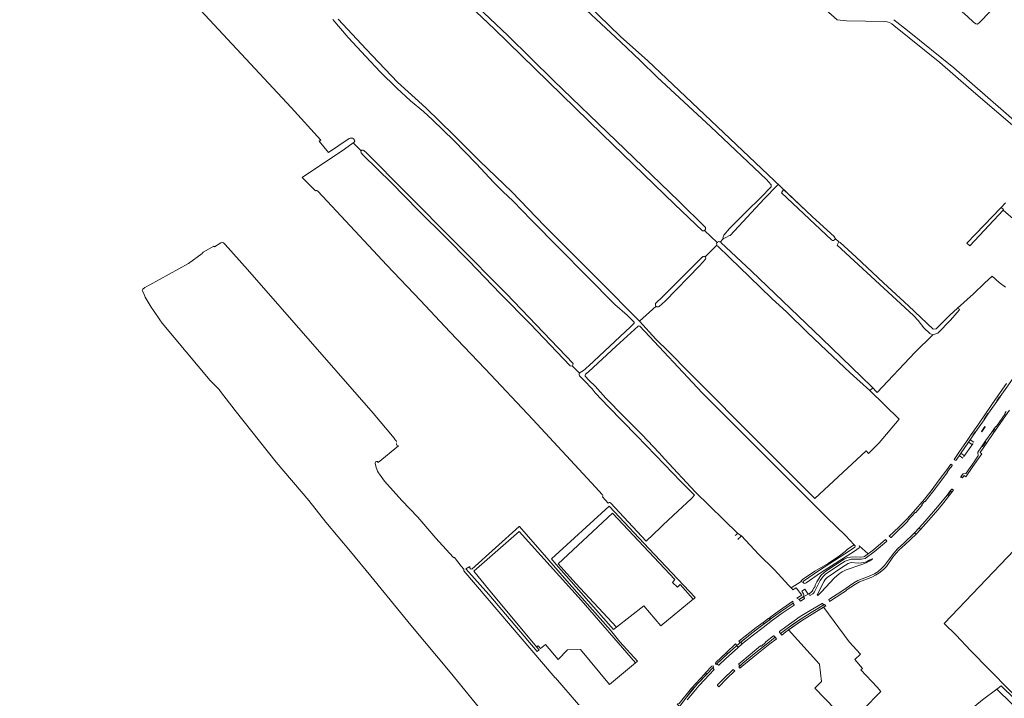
# Model space of a CAD drawing. Header units: metres. Extents: x 209813 to 223847, y 571801 to 587119.
# Tile 418 of 656: x 211605 to 212358, y 579156 to 579676. Entities that reach past the tile are written whole.
import ezdxf

# ---------------------------------------------------------------- set-up
doc = ezdxf.new("R2010")
doc.units = ezdxf.units.M
for name, color, linetype, lineweight in [('B-RO-GK-BESCHOEIING-G', 8, 'GK-BESCHOEIING', 0), ('B-RO-GR-BEPLANTING_CULTUUR_VASTE PLANTENVAK-GV', 8, 'Continuous', 0), ('B-RO-GR-BOS_GEMENGD-GV', 8, 'Continuous', 0), ('B-RO-GR-BOUWLAND-GV', 8, 'Continuous', 0), ('B-RO-GR-GRAS-GV', 8, 'Continuous', 0), ('B-RO-GR-GROENVOORZIENING-GV', 8, 'Continuous', 0), ('B-RO-OG-WATER_GREPPEL-GV', 8, 'Continuous', 0), ('B-RO-OG-WEG-GV', 8, 'Continuous', 0), ('B-RO-VH-VERHARDING_OPEN-GV', 8, 'Continuous', 0), ('B-RO-VH-VERHARDING_PUIN-GV', 8, 'Continuous', 0), ('B-RO-VH-VERHARDING_TEGEL-GV', 8, 'Continuous', 0), ('B-RO-VW-MARKERING-G', 8, 'Continuous', 0)]:
    doc.layers.add(name, color=color, linetype=linetype, lineweight=lineweight)
doc.linetypes.add('GK-BESCHOEIING', pattern='A,30,-5,[1,NLCS.shx,S=1,R=0,X=0,Y=0],-5', length=40)

msp = doc.modelspace()

# ---------------------------------------------------------------- linework, layer by layer
at = {"layer": 'B-RO-GK-BESCHOEIING-G', "flags": 128}
for points in [[(212152.961, 579281.711), (212152.317, 579281.204)], [(212153.786, 579282.361), (212152.961, 579281.711)], [(212154.221, 579282.704), (212153.786, 579282.361)], [(212154.915, 579278.745), (212154.256, 579278.157)], [(212155.557, 579279.317), (212154.915, 579278.745)], [(212156.072, 579279.776), (212155.557, 579279.317)], [(212157.163, 579280.748), (212156.072, 579279.776)]]:
    msp.add_lwpolyline(points, dxfattribs=at)
at = {"layer": 'B-RO-GR-BEPLANTING_CULTUUR_VASTE PLANTENVAK-GV', "flags": 128}
msp.add_lwpolyline([(212257.336, 579262.998), (212257.075, 579263.338), (212254.832, 579262.175), (212252.869, 579261.013), (212250.909, 579260.401), (212248.987, 579260.129), (212246.365, 579260.062), (212241.206, 579260.382), (212238.923, 579259.599), (212234.836, 579257.145), (212222.697, 579248.981), (212221.305, 579247.536), (212220.39, 579246.127), (212215.087, 579235.737), (212215.53, 579235.302), (212218.228, 579237.686), (212225.112, 579245.213), (212228.149, 579248.54), (212231.954, 579251.788), (212234.25, 579253.25), (212237.253, 579254.781), (212249.317, 579258.973), (212252.566, 579260.231), (212254.823, 579261.376)], close=True, dxfattribs=at)
at = {"layer": 'B-RO-GR-BOS_GEMENGD-GV', "flags": 128}
msp.add_lwpolyline([(212357.401, 579530.395), (212357.815, 579530.843), (212356.051, 579532.417), (212329.653, 579504.986), (212331.993, 579503.005)], close=True, dxfattribs=at)
at = {"layer": 'B-RO-GR-BOUWLAND-GV', "flags": 128}
for points in [[(211648.147, 579873.964), (211643.979, 579877.399), (211629.543, 579858.028), (211604.553, 579829.419), (211613.23, 579821.295), (211614.265, 579822.294), (211617.317, 579819.533), (211715.264, 579713.644), (211812.442, 579608.854), (211834.974, 579583.91), (211833.781, 579583.17), (211840.955, 579574.482), (211856.898, 579585.062)], [(212074.759, 579444.869), (212069.608, 579449.853), (212060.062, 579458.093), (211996.226, 579522.811), (211982.299, 579537.077), (211974.351, 579544.591), (211967.373, 579551.61), (211954.243, 579565.744), (211937.001, 579583.616), (211920.692, 579599.55), (211913.741, 579605.928), (211903.772, 579613.922), (211893.307, 579623.648), (211880.451, 579636.256), (211869.582, 579647.864), (211856.131, 579662.6), (211844.177, 579676.269)], [(211860.614, 579582.243), (211859.893, 579581.744), (211866.05, 579575.766)], [(211860.05, 579584.84), (211860.804, 579583.963)], [(211868.102, 579576.022), (211870.044, 579574.247), (211900.162, 579543.858), (211977.299, 579466.228), (212028.232, 579412.896), (212027.827, 579410.93), (212033.071, 579405.541)], [(212038.447, 579409.508), (212040.225, 579411.021), (212072.049, 579440.873), (212074.817, 579443.562)], [(212077.95, 579441.473), (212061.085, 579426.13), (212039.98, 579406.488), (212037.639, 579404.604)], [(212098.277, 579339.93), (212121.874, 579314.349), (212154.221, 579282.704), (212157.163, 579280.748), (212170.253, 579266.896), (212182.481, 579254.937), (212193.108, 579243.069), (212195.09, 579241.104), (212202.745, 579245.823), (212202.745, 579246.458), (212203.817, 579247.489), (212213.183, 579253.76), (212223.462, 579259.673), (212232.194, 579265.666), (212236.48, 579269), (212238.345, 579270.786), (212243.394, 579273.89), (212236.722, 579281.01), (212222.347, 579294.793), (212195.888, 579321.46), (212194.965, 579322.413), (212127.099, 579390.279), (212079.354, 579441.415)], [(212037.576, 579403.269), (212040.592, 579399.822), (212045.114, 579395.432), (212053.212, 579386.374), (212067.03, 579372.218), (212081.074, 579358.218), (212093.867, 579344.744), (212093.972, 579344.626), (212094.062, 579344.491), (212098.277, 579339.93)], [(212543.316, 579094.692), (212385.153, 579250.633), (212374.474, 579261.226), (212366.119, 579270.051), (212312.389, 579213.68), (212321.578, 579204.921), (212332.453, 579193.11), (212377.03, 579147.596)]]:
    msp.add_lwpolyline(points, dxfattribs=at)
at = {"layer": 'B-RO-GR-BOUWLAND-GV'}
for points in [[(211856.898, 579585.062, -0.361758), (211860.05, 579584.84)], [(211860.804, 579583.963, -0.4049788), (211860.614, 579582.243)], [(211866.05, 579575.766, -0.4213062), (211868.102, 579576.022)], [(212074.817, 579443.562, 0.4239545), (212074.759, 579444.869)], [(212079.354, 579441.415, 0.410322), (212077.95, 579441.473)], [(212033.071, 579405.541, -0.1078916), (212033.565, 579405.993)], [(212033.565, 579405.993, 0.0880585), (212038.447, 579409.508)], [(212037.639, 579404.604, 0.4008115), (212037.576, 579403.269)]]:
    msp.add_lwpolyline(points, format="xyb", dxfattribs=at)
at = {"layer": 'B-RO-GR-GRAS-GV', "flags": 128}
for points in [[(212361.92, 579693.641), (212358.198, 579690.529), (212353.903, 579686.312), (212351.839, 579684.963), (212347.937, 579683.011), (212338.765, 579673.543), (212337.516, 579672.821), (212336.424, 579673.105), (212334.811, 579674.321), (212330.128, 579678.62), (212316.163, 579690.814), (212302.812, 579702.505), (212290.776, 579712.26), (212279.025, 579722.296), (212277.914, 579723.301), (212277.666, 579723.875), (212277.917, 579724.375), (212246.953, 579749.354), (212243.366, 579752.402), (212237.025, 579744.944), (212219.617, 579759.56)], [(212127.709, 579514.441), (212127.534, 579514.468), (212127.259, 579514.54), (212106.209, 579534.751), (212050.529, 579588.433), (211968.008, 579668.832), (211901.925, 579731.597)], [(211904.552, 579734.067), (211978.16, 579664.069), (212013.506, 579629.393), (212108.906, 579537.381), (212129.509, 579517.048), (212129.616, 579516.753), (212129.685, 579516.406), (212129.686, 579516.052), (212129.617, 579515.705), (212129.557, 579515.538), (212129.39, 579515.226), (212129.165, 579514.953), (212128.89, 579514.73)], [(212266.64, 579674.807), (212237.626, 579675.22), (212230.487, 579676.103), (212183.341, 579717.721), (212182.381, 579718.403)], [(212061.931, 579712.977), (212041.282, 579691.671), (212038.737, 579689.15), (212039.014, 579687.939), (212064.52, 579663.327), (212085.499, 579644.567), (212211.136, 579525.362), (212228.232, 579509.92)], [(212143.246, 579508.57), (212142.948, 579508.967), (212143.113, 579509.628), (212143.279, 579510.654), (212143.572, 579511.224), (212147.948, 579516.204), (212161.015, 579529.324), (212172.018, 579540.003), (212179.785, 579548.156), (212179.878, 579549.699), (212176.396, 579553.712), (212133.685, 579593.986), (212092.458, 579632.211), (212079.529, 579644.892), (212064.557, 579659.096), (212038.422, 579683.51), (212033.835, 579688.108), (212033.669, 579688.67), (212034.761, 579690.224)], [(211848.26, 579676.687), (211869.92, 579653.653), (211893.662, 579628.354), (211915.507, 579608.673), (211936.976, 579587.693), (211956.777, 579567.864), (211981.299, 579544.199), (212006.355, 579518.337), (212048.104, 579476.295), (212079.126, 579445.257)], [(212273.706, 579676.166), (212284.163, 579667.945), (212319.742, 579639.335), (212383.658, 579583.287)], [(212389.442, 579574.076), (212332.946, 579622.356), (212308.959, 579643.406), (212273.854, 579671.711)], [(211866.05, 579575.766), (211859.893, 579581.744), (211853.088, 579577.038), (211820.734, 579555.176), (211831.045, 579544.988)], [(211889.073, 579551.323), (211867.552, 579572.461), (211865.95, 579574.166)], [(212033.071, 579405.541), (212027.827, 579410.93), (212026.094, 579410.95), (211995.613, 579442.91), (211972.613, 579466.324), (211948.48, 579491.603), (211930.858, 579509.402), (211909.877, 579529.911), (211889.073, 579551.323)], [(212185.1, 579550.065), (212184.389, 579549.093), (212174.514, 579538.949), (212148.577, 579511.001), (212147.479, 579510.621), (212145.561, 579509.562), (212143.576, 579508.636), (212143.246, 579508.57), (212142.872, 579507.993), (212140.962, 579505.906)], [(211832.73, 579544.892), (211847.11, 579529.461), (211885.748, 579488.176), (211911.271, 579461.061), (211933.846, 579437.019), (211960.964, 579408.832), (211997.268, 579369.971), (212045.43, 579318.08), (212050.533, 579312.654)], [(212226.029, 579507.538), (212187.668, 579543.649), (212189.328, 579546.054)], [(212366.861, 579522.135), (212357.401, 579530.395), (212331.993, 579503.005), (212329.653, 579504.986), (212356.051, 579532.417), (212359.218, 579535.901)], [(212138.62, 579505.65), (212128.89, 579514.73), (212128.738, 579514.639), (212128.41, 579514.505), (212128.063, 579514.439), (212127.709, 579514.441)], [(211758.631, 579505.247), (211753.695, 579502.161), (211753.268, 579502.741), (211744.905, 579498.064), (211744.756, 579497.961)], [(211892.122, 579354.321), (211891.186, 579355.673), (211875.071, 579374.69), (211778.878, 579484.835), (211761.956, 579503.95), (211760.483, 579505.175)], [(212091.805, 579456.669), (212079.126, 579445.257), (212091.665, 579431.552), (212101.32, 579422.073), (212117.081, 579406.012), (212172.759, 579350.011), (212209.714, 579312.919), (212213.274, 579309.401), (212252.575, 579345.857), (212254.457, 579343.828), (212262.588, 579352.055), (212277.829, 579370.218), (212255.346, 579392.053), (212240.457, 579405.692), (212222.35, 579422.603), (212207.592, 579436.647), (212191.761, 579452.073), (212180.363, 579462.668), (212163.244, 579479.122), (212148.134, 579493.751), (212138.644, 579503.075)], [(212138.362, 579503.44), (212129.328, 579494.65)], [(212141.32, 579505.594), (212164.798, 579483.527), (212218.77, 579431.924), (212256.84, 579394.994), (212261.024, 579390.616), (212289.87, 579421.334), (212303.727, 579434.854), (212301.324, 579435.765), (212296.796, 579440.278), (212292.354, 579445.763), (212288.77, 579449.504), (212230.405, 579503.453), (212231.58, 579505.965), (212228.823, 579508.581)], [(212231.58, 579505.965), (212232.79, 579505.542), (212244.987, 579494.224), (212265.918, 579474.562), (212284.876, 579456.914), (212303.954, 579439.024), (212306.166, 579439.312), (212316.682, 579449.839), (212322.406, 579455.13), (212334.801, 579466.128), (212343.201, 579474.396), (212349.141, 579479.815), (212354.327, 579474.788), (212359.301, 579471.348)], [(211744.232, 579497.2), (211733.753, 579489.516), (211704.111, 579473.018), (211700.261, 579470.944), (211698.763, 579469.725), (211698.432, 579468.865), (211699.623, 579466.484), (211700.492, 579463.551)], [(212129.477, 579492.81), (212125.114, 579487.648), (212098.806, 579460.57), (212094.234, 579456.471)], [(212103.991, 579471.207), (212127.413, 579494.453)], [(211713.602, 579443.76), (211750.437, 579399.945), (211752.853, 579397.223), (211757.388, 579392.959), (211758.289, 579391.409), (211769.461, 579376.854), (211800.986, 579337.316), (211825.807, 579307.892), (211839.038, 579291.387), (211857.768, 579268.86), (211873.391, 579250.033), (211903.923, 579212.551), (211934.193, 579176.442), (211970.026, 579132.219)], [(212056.733, 579306.06), (212084.223, 579276.755), (212095.125, 579287.3), (212097.268, 579289.244), (212108.46, 579299.762), (212118.779, 579309.406), (212121.212, 579311.998), (212110.707, 579322.561), (212091.647, 579342.274), (212076.778, 579357.701), (212055.214, 579379.708), (212045.206, 579390.415), (212042.748, 579393.452), (212036.317, 579400.055), (212033.214, 579403.527)], [(211879.074, 579337.006), (211894.44, 579349.735)], [(211877.546, 579333.263), (211876.643, 579336.585)], [(211936.74, 579264.394), (211933.497, 579267.507), (211923.215, 579279.19), (211909.414, 579295.189), (211897.211, 579307.994), (211883.884, 579322.856), (211880.074, 579328.021)], [(212050.619, 579310.787), (212055.003, 579305.971)], [(212034.379, 579231.539), (212076.064, 579183.514), (212077.573, 579184.765), (212064.117, 579199.82), (212056.786, 579208.653), (212025.105, 579244.408), (211987.068, 579288.041), (211986.824, 579288.119), (211950.735, 579255.266), (211949.674, 579255.531), (211949.093, 579256.377), (211949.162, 579257.401), (211946.041, 579255.602), (211963.606, 579235.941), (212000.678, 579192.281), (212002.136, 579193.631), (212000.315, 579195.803)], [(212034.379, 579231.539), (211986.88, 579284.311), (211952.153, 579253.692), (211963.521, 579239.97), (212000.315, 579195.803), (212001.408, 579196.72), (212003.229, 579194.548), (212007.001, 579197.711), (212016.739, 579186.187), (212024.048, 579193.517), (212033.942, 579193.929), (212056.208, 579167.053), (212076.064, 579183.514)], [(212244.066, 579273.173), (212243.394, 579273.89), (212238.345, 579270.786), (212236.48, 579269), (212232.194, 579265.666), (212223.462, 579259.673), (212213.183, 579253.76), (212203.817, 579247.489), (212202.745, 579246.458), (212202.745, 579245.823), (212204.234, 579245.101)], [(212204.234, 579245.101), (212204.267, 579245.683), (212204.662, 579246.174), (212216.956, 579254.532), (212239.85, 579269.388), (212243.849, 579272.074)], [(212032.953, 579151.586), (212032.243, 579151.777), (212014.761, 579172.058), (212014.543, 579172.114), (211944.63, 579254.118), (211944.508, 579254.431), (211944.485, 579254.838), (211944.534, 579255.037), (211944.677, 579255.309), (211942.505, 579257.687), (211937.358, 579264.259)], [(212265.99, 579130.343), (212250.303, 579147.804), (212263.903, 579161.579), (212261.042, 579164.875), (212248.613, 579178.349), (212249.709, 579179.36), (212243.954, 579186.119), (212248.166, 579190.371), (212239.689, 579199.595), (212220.135, 579225.953), (212219.989, 579226.183), (212211.238, 579220.913), (212203.133, 579215.89), (212193.068, 579208.766), (212216.742, 579182.563), (212218.334, 579169.255), (212214.214, 579165.115), (212213.255, 579164.313), (212244.371, 579131.928), (212248.974, 579125.631), (212248.868, 579119.386), (212248.44, 579116.007), (212249.027, 579114.359), (212273.25, 579089.637)], [(212647.686, 578865.584), (212646.716, 578866.959), (212618.624, 578897.624), (212507.329, 579009.562), (212443.015, 579072.659), (212398.394, 579118.712), (212352.693, 579163.562), (212341.53, 579155.283), (212318.119, 579135.833), (212326.184, 579127.938), (212326.258, 579127.152), (212325.942, 579126.428), (212315.043, 579116.151), (212306.355, 579107.687)]]:
    msp.add_lwpolyline(points, dxfattribs=at)
at = {"layer": 'B-RO-GR-GRAS-GV'}
for points in [[(212273.854, 579671.711, 0.2040612), (212266.64, 579674.807)], [(211865.95, 579574.166, -0.3025684), (211866.05, 579575.766)], [(211831.045, 579544.988, -0.4463641), (211832.73, 579544.892)], [(211760.483, 579505.175, 0.3035012), (211758.631, 579505.247)], [(211744.756, 579497.961, -0.1333998), (211744.232, 579497.2)], [(212091.809, 579459.388, 0.0236205), (212103.991, 579471.207)], [(211700.492, 579463.551, 0.0132254), (211713.602, 579443.76)], [(212033.214, 579403.527, -0.3589404), (212033.071, 579405.541)], [(211892.928, 579352.611, 0.1547941), (211892.122, 579354.321)], [(211894.44, 579349.735, -0.3770997), (211892.91, 579351.673)], [(211876.643, 579336.585, -0.9204473), (211879.074, 579337.006)], [(211880.074, 579328.021, -0.0922257), (211877.546, 579333.263)], [(212055.003, 579305.971, -0.4146056), (212056.733, 579306.06)], [(212243.849, 579272.074, 0.3424471), (212244.066, 579273.173)], [(211937.358, 579264.259, -0.1689155), (211936.74, 579264.394)]]:
    msp.add_lwpolyline(points, format="xyb", dxfattribs=at)
at = {"layer": 'B-RO-GR-GRAS-GV', "flags": 128}
msp.add_lwpolyline([(212061.386, 579210.882), (212082.476, 579227.221), (212095.31, 579211.998), (212120.208, 579232.3), (212110.302, 579243.528), (212108.081, 579241.514), (212104.226, 579245.174), (212106.025, 579247.414), (212058.423, 579298.32), (212016.776, 579259.432), (212030.234, 579244.425)], close=True, dxfattribs=at)
at = {"layer": 'B-RO-GR-GRAS-GV'}
for centre, radius, start, end in [((212139.944, 579504.374), 1.839, 56.40419, 211.994384), ((212128.463, 579493.654), 1.319, 320.218638, 155.662016), ((212093.14, 579458.027), 1.904, 134.349956, 303.667631), ((212049.712, 579311.681), 1.273, 315.429361, 52.529612)]:
    msp.add_arc(centre, radius, start, end, dxfattribs=at)
at = {"layer": 'B-RO-GR-GROENVOORZIENING-GV', "flags": 128}
msp.add_lwpolyline([(212061.386, 579210.882), (212030.234, 579244.425), (212016.776, 579259.432), (212058.423, 579298.32), (212106.025, 579247.414), (212104.226, 579245.174), (212108.081, 579241.514), (212110.302, 579243.528), (212120.208, 579232.3), (212120.757, 579232.747), (212121.681, 579233.688), (212086.141, 579271.253), (212059.86, 579299.219), (212055.786, 579303.509), (212011.638, 579263.309), (212015.27, 579258.924), (212059.053, 579209.075)], close=True, dxfattribs=at)
at = {"layer": 'B-RO-OG-WATER_GREPPEL-GV', "flags": 128}
for points in [[(212228.232, 579509.92), (212211.136, 579525.362), (212189.328, 579546.054), (212187.668, 579543.649), (212226.029, 579507.538)], [(212138.644, 579503.075), (212148.134, 579493.751), (212163.244, 579479.122), (212180.363, 579462.668), (212191.761, 579452.073), (212207.592, 579436.647), (212222.35, 579422.603), (212240.457, 579405.692), (212255.346, 579392.053), (212257.078, 579393.721)], [(212257.078, 579393.721), (212257.588, 579394.211), (212256.84, 579394.994), (212218.77, 579431.924), (212164.798, 579483.527), (212141.32, 579505.594)]]:
    msp.add_lwpolyline(points, dxfattribs=at)
at = {"layer": 'B-RO-OG-WATER_GREPPEL-GV'}
msp.add_lwpolyline([(212226.029, 579507.538, 1.0785731), (212228.189, 579509.954)], format="xyb", dxfattribs=at)
at = {"layer": 'B-RO-OG-WATER_GREPPEL-GV', "flags": 128}
msp.add_lwpolyline([(212284.876, 579456.914), (212265.918, 579474.562), (212244.987, 579494.224), (212232.79, 579505.542), (212231.58, 579505.965), (212230.405, 579503.453), (212288.77, 579449.504), (212292.354, 579445.763), (212296.796, 579440.278), (212301.329, 579435.761), (212303.727, 579434.854), (212307.391, 579436.133), (212317.23, 579446.096), (212323.904, 579453.692), (212324.135, 579454.512), (212322.406, 579455.13), (212316.682, 579449.839), (212306.166, 579439.312), (212303.954, 579439.024)], close=True, dxfattribs=at)
at = {"layer": 'B-RO-OG-WEG-GV', "flags": 128}
for points in [[(212250.62, 579264.896), (212251.226, 579265.056), (212254.119, 579267.153), (212247.223, 579273.242), (212247.501, 579272.538), (212247.256, 579271.687), (212243.581, 579269.252), (212217.723, 579252.593), (212206.534, 579244.941), (212205.554, 579244.383), (212204.783, 579244.551), (212204.309, 579245.15), (212202.745, 579245.823), (212195.09, 579241.104), (212195.606, 579240.593), (212196.516, 579239.5), (212198.933, 579241.091), (212203.33, 579235.529), (212199.598, 579233.032), (212201.249, 579232.214), (212204.712, 579234.384), (212204.9, 579234.789), (212204.946, 579235.257), (212204.859, 579235.842), (212204.558, 579236.56), (212203.241, 579238.484), (212205.613, 579240.129), (212208.257, 579236.298), (212209.875, 579237.241), (212211.2, 579238.434), (212211.722, 579239.261), (212212.574, 579241.082), (212212.904, 579240.923), (212213.542, 579242.292), (212213.19, 579242.491), (212214.872, 579245.68), (212217.988, 579250.444), (212220.663, 579252.984), (212230.759, 579259.79), (212235.849, 579263.036), (212238.37, 579264.183), (212240.468, 579264.587), (212244.439, 579264.749), (212248.465, 579264.618)], [(212179.768, 579217.455), (212187.055, 579222.768), (212196.691, 579229.392), (212196.552, 579230.231), (212196.341, 579230.788), (212186.264, 579223.689), (212178.867, 579218.423)], [(212186.987, 579206.123), (212188.019, 579204.898), (212191.018, 579207.246), (212203.133, 579215.89), (212211.238, 579220.913), (212221.73, 579227.231), (212220.748, 579228.291), (212210.59, 579222.19), (212202.896, 579217.419), (212192.087, 579209.857)], [(212174.515, 579213.513), (212179.045, 579216.912), (212178.128, 579217.897), (212173.663, 579214.481)], [(212183.689, 579201.696), (212183.929, 579201.879), (212182.923, 579203.175), (212177.252, 579198.734), (212168.114, 579191.523), (212158.241, 579183.23), (212155.187, 579180.481), (212155.824, 579179.477), (212158.839, 579182.088), (212169.877, 579191.116), (212178.717, 579198.104)], [(212138.335, 579182.947), (212146.482, 579190.454), (212145.622, 579191.43), (212137.375, 579183.933), (212137.161, 579183.027), (212137.775, 579182.374)], [(212130.52, 579174.922), (212135.795, 579180.349), (212135.392, 579181.362), (212134.514, 579180.952), (212129.623, 579175.847)], [(212107.846, 579152.188), (212109.026, 579150.863), (212110.002, 579150.523), (212114.22, 579156.382), (212123.276, 579167.331), (212129.621, 579173.98), (212128.718, 579174.942), (212118.921, 579164.138), (212109.369, 579152.509), (212109.005, 579152.164), (212108.4, 579152.079)]]:
    msp.add_lwpolyline(points, close=True, dxfattribs=at)
for points in [[(212173.663, 579214.481), (212168.346, 579210.744), (212155.197, 579200.322), (212156.215, 579199.123), (212165.178, 579206.304), (212174.515, 579213.513)], [(212146.482, 579190.454), (212153.38, 579196.706), (212153.591, 579196.885), (212152.535, 579198.097), (212145.622, 579191.43)]]:
    msp.add_lwpolyline(points, dxfattribs=at)
at = {"layer": 'B-RO-VH-VERHARDING_OPEN-GV', "flags": 128}
msp.add_lwpolyline([(212475.183, 579045.599), (212457.353, 579063.328), (212376.661, 579145.76), (212355.951, 579165.978), (212352.693, 579163.562), (212398.394, 579118.712), (212443.015, 579072.659), (212507.329, 579009.562), (212618.624, 578897.624), (212646.716, 578866.959), (212648.309, 578864.7), (212736.23, 578775.493), (212805.065, 578709.231), (212808.339, 578706.361), (212876.665, 578638.419), (212878.535, 578635.986), (212946.359, 578569.357), (212948.692, 578566.166), (212974.224, 578540.898), (213017.616, 578498.432), (213018.333, 578497.053), (213123.974, 578390.908), (213120.77, 578388.416)], dxfattribs=at)
at = {"layer": 'B-RO-VH-VERHARDING_PUIN-GV', "flags": 128}
msp.add_lwpolyline([(212204.648, 579234.283), (212208.257, 579236.298), (212205.613, 579240.129), (212203.241, 579238.484), (212204.558, 579236.56), (212204.859, 579235.842), (212204.946, 579235.257), (212204.9, 579234.789)], close=True, dxfattribs=at)
at = {"layer": 'B-RO-VH-VERHARDING_TEGEL-GV', "flags": 128}
for points in [[(212355.175, 579387.502), (212361.523, 579396.521), (212366.06, 579403.143), (212366.892, 579404.98), (212369.791, 579409.017), (212369.868, 579409.19), (212369.879, 579409.379)], [(212360.029, 579397.411), (212351.712, 579385.414), (212344.518, 579375.126), (212338.072, 579365.75), (212332.892, 579358.365), (212329.517, 579353.232), (212323.558, 579344.635), (212319.85, 579339.321), (212320.845, 579338.726), (212321.108, 579338.695), (212321.264, 579338.73), (212321.406, 579338.803), (212324.711, 579343.569), (212330.956, 579352.522), (212334.333, 579357.44)], [(212346.358, 579374.697), (212352.626, 579383.78)], [(212340.991, 579349.129), (212338.134, 579344.896), (212338.057, 579344.709), (212338.013, 579344.511), (212338.011, 579344.208), (212338.331, 579342.556), (212338.332, 579342.26), (212338.26, 579341.973), (212338.174, 579341.795), (212335.245, 579337.559), (212329.233, 579328.965), (212328.93, 579328.718), (212328.697, 579328.6), (212326.826, 579328.234), (212326.572, 579328.109), (212326.424, 579327.992), (212326.296, 579327.853), (212325.056, 579326.095), (212325.068, 579325.812), (212325.208, 579325.612), (212325.505, 579325.995), (212326.396, 579325.327), (212327.519, 579326.971), (212328.806, 579326.07), (212334.229, 579333.931), (212341.051, 579343.711), (212339.753, 579344.568), (212344.904, 579351.995), (212350.407, 579360.069), (212362.371, 579377.075)], [(212359.752, 579376.169), (212358.617, 579374.482), (212358.945, 579374.253), (212352.083, 579364.406), (212351.755, 579364.635), (212350.893, 579363.426)], [(212336.616, 579360.701), (212342.889, 579369.778)], [(212348.974, 579360.455), (212348.712, 579360.276), (212344.026, 579353.511), (212343.962, 579353.226)], [(212348.974, 579360.455), (212349.292, 579360.445), (212350.97, 579362.86), (212350.875, 579362.982), (212350.828, 579363.129), (212350.834, 579363.283), (212350.893, 579363.426), (212348.712, 579360.276)], [(212344.026, 579353.511), (212340.991, 579349.129), (212341.117, 579349.248), (212341.277, 579349.316), (212341.45, 579349.326), (212341.616, 579349.277), (212344.096, 579352.922), (212344.003, 579353.062), (212343.962, 579353.226)], [(212334.431, 579351.25), (212334.185, 579351.421), (212327.36, 579341.551), (212327.606, 579341.38)], [(212293.294, 579286.901), (212293.348, 579286.652), (212294.197, 579285.782), (212300.4, 579292.524), (212307.624, 579300.984), (212311.928, 579306.278), (212318.254, 579314.351)], [(212315.003, 579312.021), (212317.23, 579315.156), (212317.187, 579315.396), (212317.226, 579315.555), (212314.501, 579311.952)], [(212317.295, 579315.052), (212318.254, 579314.351), (212319.472, 579315.902), (212318.465, 579316.632), (212318.19, 579316.695), (212317.226, 579315.555)], [(212314.501, 579311.952), (212307.232, 579302.97), (212297.837, 579291.996), (212293.4, 579287.177)], [(212293.294, 579286.901), (212293.4, 579287.177), (212289.406, 579283.03), (212289.668, 579283.078), (212289.918, 579282.988), (212290.794, 579282.227), (212294.197, 579285.782)], [(212289.294, 579282.957), (212281.362, 579275.256), (212276.62, 579270.906), (212273.709, 579267.641), (212269.748, 579262.275), (212266.56, 579258.037), (212264.607, 579256.032), (212261.437, 579253.38), (212259.017, 579251.797), (212256.236, 579250.447), (212246.269, 579246.557), (212243.051, 579244.753), (212233.864, 579238.544), (212224.129, 579232.235), (212224.063, 579232.059), (212224.524, 579230.67), (212234.73, 579237.1), (212237.511, 579238.989), (212237.366, 579239.179), (212244.349, 579243.879), (212247.357, 579245.563), (212256.826, 579249.314), (212259.737, 579250.63), (212262.389, 579252.349), (212265.82, 579255.189), (212268.048, 579257.464), (212273.008, 579264.425), (212275.5, 579267.566), (212277.796, 579270.104), (212282.433, 579274.267), (212290.794, 579282.227)], [(212157.87, 579198.362), (212158.015, 579198.443), (212166.366, 579205.093), (212173.734, 579210.787), (212180.98, 579216.266), (212188.398, 579221.599), (212197.409, 579227.889), (212197.426, 579228.156), (212196.691, 579229.392), (212187.055, 579222.768), (212179.768, 579217.455), (212172.74, 579212.181), (212165.178, 579206.304), (212156.58, 579199.434)], [(212154.299, 579195.752), (212153.38, 579196.706), (212143.61, 579187.922), (212138.335, 579182.947), (212139.445, 579181.85), (212139.737, 579181.868), (212144.774, 579186.687), (212154.255, 579195.173)], [(212157.87, 579198.362), (212157.582, 579198.353), (212157.37, 579198.481), (212156.58, 579199.434), (212153.38, 579196.706)], [(212154.299, 579195.752), (212154.362, 579195.48), (212154.255, 579195.173), (212158.015, 579198.443)], [(212115.613, 579155.354), (212124.608, 579166.304), (212132.591, 579174.676), (212136.085, 579178.27), (212136.127, 579178.586), (212136.016, 579178.837), (212135.136, 579179.676), (212130.52, 579174.922)], [(212129.621, 579173.98), (212119.973, 579163.621), (212114.22, 579156.382)]]:
    msp.add_lwpolyline(points, dxfattribs=at)
for points in [[(212352.626, 579383.78), (212355.056, 579387.406), (212354.911, 579387.355), (212354.613, 579387.408), (212352.589, 579384.255), (212352.655, 579384.088)], [(212342.889, 579369.778), (212346.358, 579374.697), (212346.223, 579374.623), (212345.957, 579374.616), (212345.818, 579374.683), (212342.897, 579370.295), (212342.951, 579369.962)], [(212334.333, 579357.44), (212336.616, 579360.701), (212336.489, 579360.594), (212336.333, 579360.538), (212336.049, 579360.582), (212334.341, 579357.864), (212334.394, 579357.6)], [(212343.73, 579364.352), (212343.488, 579364.529), (212340.886, 579360.738), (212341.133, 579360.569)], [(212284.387, 579292.073), (212284.498, 579292.357), (212284.48, 579292.533), (212284.405, 579292.692), (212290.088, 579298.761), (212290.254, 579298.701), (212290.431, 579298.703), (212290.699, 579298.849), (212295.301, 579304.103), (212295.407, 579304.292), (212295.331, 579304.632), (212295.215, 579304.753), (212297.175, 579307.164), (212297.563, 579307.054), (212297.719, 579307.074), (212297.867, 579307.225), (212303.445, 579314.272), (212309.837, 579322.664), (212314.876, 579329.581), (212314.94, 579329.726), (212314.949, 579329.885), (212314.902, 579330.036), (212314.804, 579330.161), (212317.408, 579333.499), (212317.668, 579333.528), (212318.465, 579334.655), (212318.451, 579334.868), (212318.355, 579335.019), (212317.316, 579335.725), (212314.233, 579331.46), (212308.595, 579323.708), (212302.273, 579315.448), (212297.191, 579309.065), (212288.862, 579299.334), (212283.62, 579293.738), (212277.541, 579287.606), (212270.266, 579280.734), (212271.412, 579279.636), (212271.654, 579279.651), (212273.812, 579281.691)], [(212267.342, 579278.144), (212258.14, 579270.223), (212251.226, 579265.056), (212250.62, 579264.896), (212248.465, 579264.618), (212241.808, 579264.685), (212240.468, 579264.587), (212238.37, 579264.183), (212235.849, 579263.036), (212223.536, 579254.964), (212220.663, 579252.984), (212217.988, 579250.444), (212214.872, 579245.68), (212213.19, 579242.491), (212213.542, 579242.292), (212212.904, 579240.923), (212212.574, 579241.082), (212211.722, 579239.261), (212211.2, 579238.434), (212209.875, 579237.241), (212208.568, 579236.472), (212209.265, 579235.381), (212209.611, 579235.294), (212209.825, 579235.318), (212210.025, 579235.399), (212211.646, 579236.448), (212212.322, 579237.054), (212212.963, 579237.951), (212215.984, 579244.144), (212217.484, 579246.701), (212219.413, 579249.488), (212221.374, 579251.43), (212231.668, 579258.298), (212236.515, 579261.364), (212241.071, 579262.944), (212248.948, 579262.89), (212251.837, 579263.486), (212258.618, 579268.587), (212268.141, 579276.612), (212268.266, 579276.802), (212268.282, 579276.992)], [(212204.648, 579234.283), (212201.249, 579232.214), (212202.1, 579230.977), (212202.377, 579230.932), (212205.121, 579232.536), (212205.247, 579232.646), (212205.355, 579232.913), (212205.313, 579233.158)], [(212186.329, 579207.728), (212186.162, 579207.422), (212186.19, 579207.123), (212186.987, 579206.123), (212197.069, 579213.436), (212202.896, 579217.419), (212210.59, 579222.19), (212220.169, 579227.927), (212219.49, 579228.908), (212219.242, 579229.062), (212218.953, 579229.1), (212209.657, 579223.628), (212202.139, 579218.973), (212191.184, 579211.289)], [(212155.939, 579181.184), (212158.241, 579183.23), (212168.114, 579191.523), (212177.252, 579198.734), (212182.923, 579203.175), (212182.168, 579204.122), (212182.026, 579204.209), (212181.866, 579204.255), (212181.699, 579204.257), (212181.538, 579204.215), (212175.735, 579199.714), (212175.614, 579199.6), (212175.538, 579199.453), (212175.525, 579199.205), (212172.351, 579196.477), (212172.071, 579196.616), (212171.762, 579196.571), (212167.181, 579192.911), (212157.335, 579184.664), (212155.174, 579182.758), (212155.067, 579182.495), (212155.109, 579182.214)], [(212129.621, 579173.98), (212130.52, 579174.922), (212129.623, 579175.847), (212128.718, 579174.942)], [(212138.793, 579166.657), (212138.689, 579166.397), (212138.759, 579166.125), (212139.709, 579165.149), (212145.769, 579171.442), (212151.912, 579177.415), (212151.101, 579178.359), (212150.798, 579178.457), (212150.494, 579178.361), (212143.273, 579171.309)]]:
    msp.add_lwpolyline(points, close=True, dxfattribs=at)
at = {"layer": 'B-RO-VH-VERHARDING_TEGEL-GV'}
msp.add_lwpolyline([(212314.501, 579311.952, -0.3882313), (212315.003, 579312.021)], format="xyb", dxfattribs=at)
at = {"layer": 'B-RO-VW-MARKERING-G', "flags": 128}
for points in [[(212331.053, 579352.664), (212333.769, 579350.82)], [(212335.007, 579352.611), (212332.304, 579354.485)], [(212323.845, 579342.319), (212326.589, 579340.436)], [(212325.101, 579344.129), (212327.83, 579342.23)]]:
    msp.add_lwpolyline(points, dxfattribs=at)

doc.saveas('drawing.dxf')
